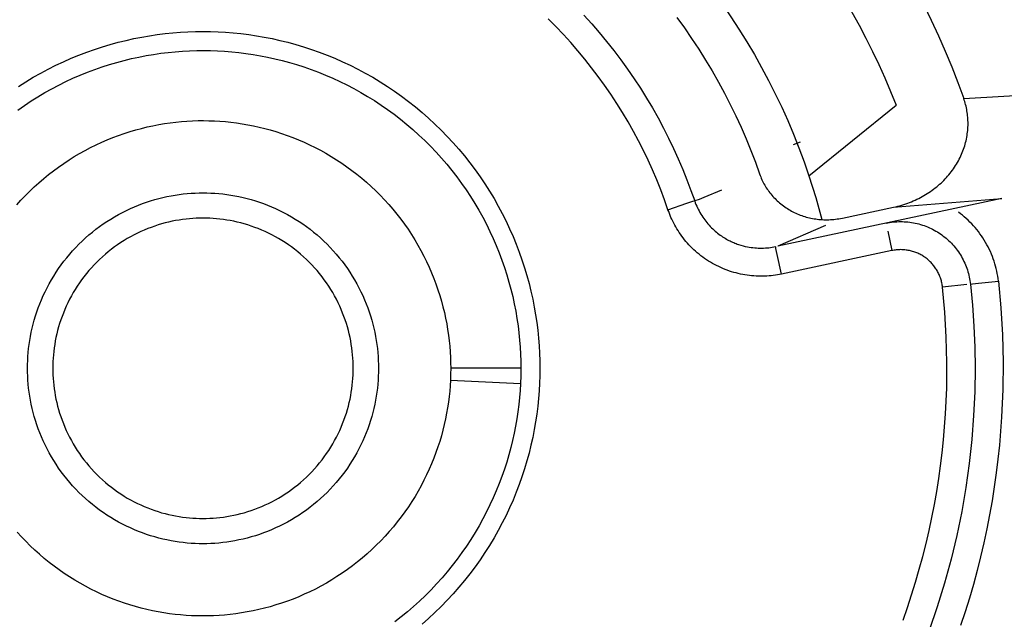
# Model space of a CAD drawing. Header units: millimetres. Extents: x -2637 to -1637, y 678 to 1678.
# Tile 265 of 348: x -2050.27 to -2043.26, y 1389.37 to 1393.64. Entities that reach past the tile are written whole.
import ezdxf

# ---------------------------------------------------------------- set-up
doc = ezdxf.new("R2010")
doc.units = ezdxf.units.MM
doc.layers.add('Make2D$B.SHOW mini', color=7, linetype='Continuous', true_color=0x000000)

msp = doc.modelspace()

# ---------------------------------------------------------------- linework, layer by layer
at = {"layer": 'Make2D$B.SHOW mini', "color": 18, "lineweight": -3, "true_color": 0x000000}
for points in [[(-2044.8723, 1394.472), (-2044.8074, 1394.3903), (-2044.7439, 1394.3073), (-2044.682, 1394.2229), (-2044.6216, 1394.1374), (-2044.5628, 1394.0507), (-2044.5056, 1393.9628), (-2044.45, 1393.8738), (-2044.3962, 1393.7838), (-2044.344, 1393.6928), (-2044.2936, 1393.6008), (-2044.245, 1393.5079), (-2044.1981, 1393.4142), (-2044.1531, 1393.3197), (-2044.1098, 1393.2244), (-2044.0685, 1393.1284), (-2044.029, 1393.0318)], [(-2045.4566, 1393.9989), (-2045.3915, 1393.9167), (-2045.3281, 1393.8328), (-2045.2665, 1393.7475), (-2045.2068, 1393.6606), (-2045.149, 1393.5724), (-2045.0932, 1393.4828), (-2045.0393, 1393.3919), (-2044.9875, 1393.2999), (-2044.9378, 1393.2067), (-2044.8902, 1393.1124), (-2044.8447, 1393.0171), (-2044.8014, 1392.9209), (-2044.7604, 1392.8238), (-2044.7216, 1392.726), (-2044.685, 1392.6275), (-2044.6507, 1392.5284)], [(-2043.8332, 1393.7451), (-2043.7795, 1393.6358), (-2043.7283, 1393.5257), (-2043.6795, 1393.4148), (-2043.6333, 1393.3033), (-2043.5895, 1393.1912), (-2043.5482, 1393.0785)], [(-2046.2537, 1393.6712), (-2046.1984, 1393.6102), (-2046.1444, 1393.548), (-2046.0918, 1393.4845), (-2046.0407, 1393.4199), (-2045.991, 1393.3542), (-2045.9428, 1393.2874), (-2045.8962, 1393.2196), (-2045.8511, 1393.1509), (-2045.8076, 1393.0812), (-2045.7657, 1393.0108), (-2045.7255, 1392.9395), (-2045.6869, 1392.8675), (-2045.65, 1392.7948), (-2045.6148, 1392.7216), (-2045.5813, 1392.6477), (-2045.5495, 1392.5734), (-2045.5194, 1392.4986), (-2045.4911, 1392.4235), (-2045.4645, 1392.348)], [(-2045.5914, 1393.6547), (-2045.5379, 1393.5808), (-2045.4861, 1393.5057), (-2045.4359, 1393.4297), (-2045.3875, 1393.3526), (-2045.3408, 1393.2746), (-2045.2958, 1393.1958), (-2045.2527, 1393.1161), (-2045.2114, 1393.0357), (-2045.1719, 1392.9547), (-2045.1343, 1392.873), (-2045.0985, 1392.7907), (-2045.0645, 1392.708), (-2045.0325, 1392.6248), (-2045.0023, 1392.5413)], [(-2045.6547, 1392.2861), (-2045.6799, 1392.3573), (-2045.7067, 1392.4282), (-2045.7351, 1392.4988), (-2045.7651, 1392.569), (-2045.7968, 1392.6386), (-2045.8301, 1392.7078), (-2045.8649, 1392.7764), (-2045.9014, 1392.8443), (-2045.9394, 1392.9115), (-2045.9789, 1392.978), (-2046.02, 1393.0438), (-2046.0626, 1393.1086), (-2046.1066, 1393.1726), (-2046.1521, 1393.2356), (-2046.199, 1393.2976), (-2046.2473, 1393.3586), (-2046.2969, 1393.4185), (-2046.3478, 1393.4773), (-2046.4, 1393.5349), (-2046.4534, 1393.5913), (-2046.508, 1393.6464)], [(-2050.2806, 1393.1648), (-2050.2288, 1393.1977), (-2050.1763, 1393.2292), (-2050.1232, 1393.2593), (-2050.0696, 1393.2879), (-2050.0154, 1393.315), (-2049.9609, 1393.3407), (-2049.9059, 1393.3648), (-2049.8507, 1393.3875), (-2049.7952, 1393.4087), (-2049.7395, 1393.4284), (-2049.6836, 1393.4466), (-2049.6276, 1393.4634), (-2049.5717, 1393.4787), (-2049.5157, 1393.4925), (-2049.4598, 1393.5049), (-2049.404, 1393.5159), (-2049.3483, 1393.5256), (-2049.2929, 1393.5338), (-2049.2378, 1393.5407), (-2049.1829, 1393.5463), (-2049.1284, 1393.5506), (-2049.0743, 1393.5536), (-2049.0205, 1393.5554), (-2048.9673, 1393.556), (-2048.914, 1393.5554), (-2048.8603, 1393.5536), (-2048.8061, 1393.5506), (-2048.7516, 1393.5463), (-2048.6968, 1393.5407), (-2048.6416, 1393.5338), (-2048.5862, 1393.5256), (-2048.5306, 1393.5159), (-2048.4748, 1393.5049), (-2048.4189, 1393.4925), (-2048.3629, 1393.4787), (-2048.3069, 1393.4634), (-2048.2509, 1393.4466), (-2048.1951, 1393.4284), (-2048.1394, 1393.4087), (-2048.0838, 1393.3875), (-2048.0286, 1393.3648), (-2047.9736, 1393.3407), (-2047.9191, 1393.315), (-2047.865, 1393.2879), (-2047.8113, 1393.2593), (-2047.7582, 1393.2292), (-2047.7058, 1393.1977), (-2047.654, 1393.1648), (-2047.6029, 1393.1305), (-2047.5526, 1393.0947), (-2047.5031, 1393.0577), (-2047.4545, 1393.0193), (-2047.4069, 1392.9796), (-2047.3603, 1392.9386), (-2047.3147, 1392.8964), (-2047.2702, 1392.8531), (-2047.2269, 1392.8086), (-2047.1847, 1392.763), (-2047.1437, 1392.7164), (-2047.104, 1392.6687), (-2047.0656, 1392.6202), (-2047.0285, 1392.5707), (-2046.9928, 1392.5204), (-2046.9585, 1392.4693), (-2046.9255, 1392.4175), (-2046.894, 1392.365), (-2046.864, 1392.312), (-2046.8354, 1392.2583), (-2046.8083, 1392.2042), (-2046.7826, 1392.1496), (-2046.7584, 1392.0947), (-2046.7358, 1392.0394), (-2046.7146, 1391.9839), (-2046.6949, 1391.9282), (-2046.6767, 1391.8723), (-2046.6599, 1391.8164), (-2046.6446, 1391.7604), (-2046.6308, 1391.7044), (-2046.6183, 1391.6485), (-2046.6073, 1391.5927), (-2046.5977, 1391.5371), (-2046.5895, 1391.4817), (-2046.5826, 1391.4265), (-2046.577, 1391.3717), (-2046.5727, 1391.3171), (-2046.5697, 1391.263), (-2046.5679, 1391.2093), (-2046.5673, 1391.156)], [(-2050.2869, 1392.9963), (-2050.2399, 1393.0291), (-2050.1922, 1393.0607), (-2050.1438, 1393.091), (-2050.0947, 1393.1199), (-2050.0451, 1393.1476), (-2049.995, 1393.1739), (-2049.9444, 1393.1989), (-2049.8934, 1393.2225), (-2049.842, 1393.2448), (-2049.7904, 1393.2657), (-2049.7385, 1393.2852), (-2049.6864, 1393.3034), (-2049.6341, 1393.3202), (-2049.5817, 1393.3356), (-2049.5293, 1393.3497), (-2049.4769, 1393.3625), (-2049.4245, 1393.3739), (-2049.3722, 1393.3841), (-2049.3201, 1393.3929), (-2049.2681, 1393.4005), (-2049.2163, 1393.4068), (-2049.1648, 1393.4119), (-2049.1137, 1393.4158), (-2049.0628, 1393.4185), (-2049.0123, 1393.4201), (-2048.9622, 1393.4206), (-2048.9126, 1393.4199), (-2048.863, 1393.4182), (-2048.813, 1393.4153), (-2048.7626, 1393.4113), (-2048.712, 1393.4061), (-2048.661, 1393.3998), (-2048.6098, 1393.3922), (-2048.5584, 1393.3834), (-2048.5069, 1393.3733), (-2048.4552, 1393.3619), (-2048.4035, 1393.3493), (-2048.3517, 1393.3353), (-2048.3, 1393.32), (-2048.2483, 1393.3034), (-2048.1967, 1393.2854), (-2048.1454, 1393.2661), (-2048.0942, 1393.2455), (-2048.0433, 1393.2235), (-2047.9927, 1393.2001), (-2047.9424, 1393.1754), (-2047.8926, 1393.1493), (-2047.8433, 1393.122), (-2047.7945, 1393.0932), (-2047.7463, 1393.0632), (-2047.6987, 1393.0319), (-2047.6518, 1392.9993), (-2047.6057, 1392.9655), (-2047.5603, 1392.9304), (-2047.5157, 1392.8942), (-2047.4721, 1392.8568), (-2047.4293, 1392.8182), (-2047.3875, 1392.7786), (-2047.3468, 1392.7378), (-2047.307, 1392.6961), (-2047.2684, 1392.6534), (-2047.2309, 1392.6097), (-2047.1945, 1392.5651), (-2047.1594, 1392.5197), (-2047.1254, 1392.4735), (-2047.0927, 1392.4266), (-2047.0613, 1392.3789), (-2047.0311, 1392.3306), (-2047.0023, 1392.2816), (-2046.9748, 1392.2322), (-2046.9486, 1392.1822), (-2046.9237, 1392.1318), (-2046.9002, 1392.081), (-2046.8781, 1392.0298), (-2046.8573, 1391.9784), (-2046.8379, 1391.9267), (-2046.8198, 1391.8749), (-2046.8031, 1391.8229), (-2046.7878, 1391.7708), (-2046.7737, 1391.7187), (-2046.761, 1391.6667), (-2046.7496, 1391.6146), (-2046.7395, 1391.5627), (-2046.7307, 1391.5109), (-2046.7231, 1391.4594), (-2046.7168, 1391.408), (-2046.7116, 1391.3569), (-2046.7077, 1391.3061), (-2046.7049, 1391.2557), (-2046.7033, 1391.2057), (-2046.7027, 1391.156)], [(-2043.5482, 1393.0785), (-2042.7725, 1393.123)], [(-2044.6507, 1392.5284), (-2044.029, 1393.0318)], [(-2044.0474, 1392.304), (-2044.0325, 1392.3073), (-2044.0178, 1392.3109), (-2044.0033, 1392.3147), (-2043.989, 1392.3188), (-2043.9749, 1392.3231), (-2043.961, 1392.3277), (-2043.9472, 1392.3326), (-2043.9337, 1392.3376), (-2043.9203, 1392.3429), (-2043.9071, 1392.3485), (-2043.8941, 1392.3543), (-2043.8813, 1392.3603), (-2043.8686, 1392.3665), (-2043.8561, 1392.373), (-2043.8438, 1392.3796), (-2043.8317, 1392.3865), (-2043.8197, 1392.3936), (-2043.8078, 1392.401), (-2043.7962, 1392.4085), (-2043.7847, 1392.4163), (-2043.7735, 1392.4242), (-2043.7624, 1392.4324), (-2043.7515, 1392.4407), (-2043.7407, 1392.4493), (-2043.7302, 1392.4581), (-2043.7199, 1392.467), (-2043.7098, 1392.4762), (-2043.6999, 1392.4855), (-2043.6903, 1392.495), (-2043.6808, 1392.5048), (-2043.6716, 1392.5147), (-2043.6626, 1392.5247), (-2043.6538, 1392.535), (-2043.6453, 1392.5454), (-2043.637, 1392.556), (-2043.629, 1392.5668), (-2043.6212, 1392.5777), (-2043.6136, 1392.5887), (-2043.6064, 1392.5999), (-2043.5994, 1392.6112), (-2043.5926, 1392.6226), (-2043.5862, 1392.6341), (-2043.58, 1392.6457), (-2043.5741, 1392.6574), (-2043.5685, 1392.6692), (-2043.5631, 1392.6811), (-2043.5581, 1392.693), (-2043.5534, 1392.7049), (-2043.549, 1392.717), (-2043.5448, 1392.729), (-2043.541, 1392.7411), (-2043.5375, 1392.7532), (-2043.5343, 1392.7653), (-2043.5313, 1392.7775), (-2043.5287, 1392.7896), (-2043.5263, 1392.8017), (-2043.5242, 1392.8139), (-2043.5224, 1392.826), (-2043.5209, 1392.838), (-2043.5196, 1392.85), (-2043.5186, 1392.862), (-2043.5179, 1392.874), (-2043.5174, 1392.8858), (-2043.5172, 1392.8976), (-2043.5173, 1392.9094), (-2043.5176, 1392.921), (-2043.5182, 1392.9326), (-2043.519, 1392.9441), (-2043.5201, 1392.9556), (-2043.5214, 1392.967), (-2043.5229, 1392.9783), (-2043.5248, 1392.9896), (-2043.5268, 1393.0009), (-2043.5292, 1393.0121), (-2043.5317, 1393.0232), (-2043.5345, 1393.0344), (-2043.5376, 1393.0454), (-2043.5409, 1393.0565), (-2043.5444, 1393.0675), (-2043.5482, 1393.0785)], [(-2050.2941, 1392.3196), (-2050.2642, 1392.3529), (-2050.2333, 1392.3855), (-2050.2016, 1392.4173), (-2050.1691, 1392.4483), (-2050.1359, 1392.4784), (-2050.1019, 1392.5077), (-2050.0671, 1392.5361), (-2050.0317, 1392.5636), (-2049.9957, 1392.5902), (-2049.959, 1392.6157), (-2049.9218, 1392.6403), (-2049.8841, 1392.6639), (-2049.8459, 1392.6865), (-2049.8072, 1392.7081), (-2049.7682, 1392.7286), (-2049.7288, 1392.748), (-2049.689, 1392.7665), (-2049.649, 1392.7838), (-2049.6087, 1392.8001), (-2049.5683, 1392.8153), (-2049.5277, 1392.8295), (-2049.4869, 1392.8425), (-2049.4461, 1392.8546), (-2049.4053, 1392.8656), (-2049.3644, 1392.8755), (-2049.3236, 1392.8844), (-2049.2828, 1392.8923), (-2049.2422, 1392.8992), (-2049.2017, 1392.9051), (-2049.1614, 1392.9101), (-2049.1212, 1392.9141), (-2049.0813, 1392.9171), (-2049.0417, 1392.9192), (-2049.0024, 1392.9204), (-2048.9633, 1392.9208), (-2048.9247, 1392.9203), (-2048.886, 1392.9189), (-2048.847, 1392.9167), (-2048.8078, 1392.9136), (-2048.7683, 1392.9095), (-2048.7286, 1392.9046), (-2048.6887, 1392.8987), (-2048.6487, 1392.8918), (-2048.6085, 1392.8839), (-2048.5682, 1392.8751), (-2048.5279, 1392.8652), (-2048.4876, 1392.8543), (-2048.4473, 1392.8424), (-2048.407, 1392.8295), (-2048.3668, 1392.8155), (-2048.3267, 1392.8004), (-2048.2869, 1392.7843), (-2048.2472, 1392.7672), (-2048.2078, 1392.749), (-2048.1686, 1392.7297), (-2048.1298, 1392.7094), (-2048.0914, 1392.6881), (-2048.0533, 1392.6657), (-2048.0158, 1392.6423), (-2047.9787, 1392.6179), (-2047.9421, 1392.5925), (-2047.9062, 1392.5662), (-2047.8708, 1392.5388), (-2047.8361, 1392.5106), (-2047.8021, 1392.4814), (-2047.7687, 1392.4514), (-2047.7362, 1392.4205), (-2047.7044, 1392.3887), (-2047.6734, 1392.3562), (-2047.6433, 1392.3229), (-2047.6141, 1392.2889), (-2047.5858, 1392.2542), (-2047.5584, 1392.2188), (-2047.5319, 1392.1828), (-2047.5064, 1392.1462), (-2047.4819, 1392.109), (-2047.4584, 1392.0713), (-2047.4359, 1392.0332), (-2047.4145, 1391.9947), (-2047.3941, 1391.9557), (-2047.3747, 1391.9164), (-2047.3564, 1391.8768), (-2047.3392, 1391.837), (-2047.323, 1391.7969), (-2047.3078, 1391.7566), (-2047.2938, 1391.7162), (-2047.2808, 1391.6757), (-2047.2688, 1391.6352), (-2047.2578, 1391.5946), (-2047.2479, 1391.554), (-2047.2391, 1391.5134), (-2047.2312, 1391.473), (-2047.2243, 1391.4326), (-2047.2184, 1391.3924), (-2047.2134, 1391.3524), (-2047.2094, 1391.3126), (-2047.2064, 1391.273), (-2047.2042, 1391.2337), (-2047.2029, 1391.1947), (-2047.2025, 1391.156)], [(-2044.7134, 1392.7676), (-2044.7622, 1392.7478)], [(-2045.0023, 1392.5413), (-2044.9985, 1392.5306), (-2044.9944, 1392.5202), (-2044.9901, 1392.5099), (-2044.9857, 1392.4997), (-2044.981, 1392.4897), (-2044.9761, 1392.4799), (-2044.9709, 1392.4702), (-2044.9656, 1392.4607), (-2044.9601, 1392.4513), (-2044.9543, 1392.442), (-2044.9483, 1392.4329), (-2044.9421, 1392.424), (-2044.9357, 1392.4151), (-2044.929, 1392.4064), (-2044.9222, 1392.3979), (-2044.9151, 1392.3895), (-2044.9077, 1392.3812), (-2044.9002, 1392.373), (-2044.8924, 1392.365), (-2044.8844, 1392.3571), (-2044.8763, 1392.3493), (-2044.8679, 1392.3418), (-2044.8593, 1392.3344), (-2044.8506, 1392.3271), (-2044.8417, 1392.3201), (-2044.8326, 1392.3133), (-2044.8234, 1392.3066), (-2044.814, 1392.3001), (-2044.8045, 1392.2939), (-2044.7948, 1392.2879), (-2044.785, 1392.2821), (-2044.775, 1392.2765), (-2044.765, 1392.2712), (-2044.7548, 1392.2661), (-2044.7445, 1392.2612), (-2044.7341, 1392.2566), (-2044.7236, 1392.2522), (-2044.713, 1392.2481), (-2044.7023, 1392.2442), (-2044.6915, 1392.2405), (-2044.6806, 1392.2371), (-2044.6697, 1392.2339), (-2044.6586, 1392.231), (-2044.6475, 1392.2283), (-2044.6363, 1392.2258), (-2044.6251, 1392.2236), (-2044.6138, 1392.2216), (-2044.6024, 1392.2198), (-2044.591, 1392.2183), (-2044.5795, 1392.217), (-2044.5679, 1392.2159), (-2044.5563, 1392.2152), (-2044.5447, 1392.2146), (-2044.533, 1392.2143), (-2044.5212, 1392.2143), (-2044.5094, 1392.2146), (-2044.4975, 1392.2151), (-2044.4855, 1392.2158), (-2044.4735, 1392.2169), (-2044.4614, 1392.2182), (-2044.4493, 1392.2198), (-2044.4371, 1392.2217), (-2044.4248, 1392.2239), (-2044.4125, 1392.2264)], [(-2044.6507, 1392.5284), (-2044.602, 1392.3736), (-2044.5795, 1392.2949), (-2044.5582, 1392.2153)], [(-2050.2173, 1391.156), (-2050.217, 1391.1838), (-2050.216, 1391.2117), (-2050.2144, 1391.2399), (-2050.2122, 1391.2683), (-2050.2093, 1391.2969), (-2050.2057, 1391.3256), (-2050.2014, 1391.3545), (-2050.1964, 1391.3835), (-2050.1907, 1391.4125), (-2050.1842, 1391.4416), (-2050.177, 1391.4708), (-2050.169, 1391.5), (-2050.1603, 1391.5291), (-2050.1508, 1391.5582), (-2050.1405, 1391.5872), (-2050.1295, 1391.6161), (-2050.1177, 1391.6449), (-2050.1051, 1391.6735), (-2050.0917, 1391.7019), (-2050.0776, 1391.7301), (-2050.0627, 1391.7581), (-2050.0471, 1391.7857), (-2050.0307, 1391.813), (-2050.0135, 1391.84), (-2049.9956, 1391.8666), (-2049.977, 1391.8928), (-2049.9577, 1391.9186), (-2049.9377, 1391.9439), (-2049.917, 1391.9687), (-2049.8957, 1391.993), (-2049.8737, 1392.0167), (-2049.8511, 1392.0399), (-2049.828, 1392.0625), (-2049.8042, 1392.0844), (-2049.7799, 1392.1058), (-2049.7551, 1392.1265), (-2049.7298, 1392.1465), (-2049.7041, 1392.1658), (-2049.6779, 1392.1844), (-2049.6513, 1392.2023), (-2049.6243, 1392.2194), (-2049.597, 1392.2358), (-2049.5693, 1392.2515), (-2049.5414, 1392.2664), (-2049.5132, 1392.2805), (-2049.4848, 1392.2939), (-2049.4562, 1392.3064), (-2049.4274, 1392.3182), (-2049.3985, 1392.3293), (-2049.3695, 1392.3395), (-2049.3404, 1392.349), (-2049.3112, 1392.3578), (-2049.2821, 1392.3657), (-2049.2529, 1392.3729), (-2049.2238, 1392.3794), (-2049.1947, 1392.3851), (-2049.1657, 1392.3902), (-2049.1369, 1392.3945), (-2049.1082, 1392.398), (-2049.0796, 1392.401), (-2049.0512, 1392.4032), (-2049.023, 1392.4048), (-2048.995, 1392.4057), (-2048.9673, 1392.406), (-2048.9395, 1392.4057), (-2048.9115, 1392.4048), (-2048.8833, 1392.4032), (-2048.8549, 1392.401), (-2048.8264, 1392.398), (-2048.7976, 1392.3945), (-2048.7688, 1392.3902), (-2048.7398, 1392.3851), (-2048.7108, 1392.3794), (-2048.6816, 1392.3729), (-2048.6525, 1392.3657), (-2048.6233, 1392.3578), (-2048.5942, 1392.349), (-2048.5651, 1392.3395), (-2048.5361, 1392.3293), (-2048.5071, 1392.3182), (-2048.4784, 1392.3064), (-2048.4498, 1392.2939), (-2048.4213, 1392.2805), (-2048.3931, 1392.2664), (-2048.3652, 1392.2515), (-2048.3376, 1392.2358), (-2048.3102, 1392.2194), (-2048.2833, 1392.2023), (-2048.2566, 1392.1844), (-2048.2305, 1392.1658), (-2048.2047, 1392.1465), (-2048.1794, 1392.1265), (-2048.1546, 1392.1058), (-2048.1303, 1392.0844), (-2048.1066, 1392.0625), (-2048.0834, 1392.0399), (-2048.0608, 1392.0167), (-2048.0388, 1391.993), (-2048.0175, 1391.9687), (-2047.9968, 1391.9439), (-2047.9768, 1391.9186), (-2047.9575, 1391.8928), (-2047.9389, 1391.8666), (-2047.921, 1391.84), (-2047.9039, 1391.813), (-2047.8875, 1391.7857), (-2047.8718, 1391.7581), (-2047.8569, 1391.7301), (-2047.8428, 1391.7019), (-2047.8294, 1391.6735), (-2047.8168, 1391.6449), (-2047.805, 1391.6161), (-2047.794, 1391.5872), (-2047.7837, 1391.5582), (-2047.7742, 1391.5291), (-2047.7655, 1391.5), (-2047.7575, 1391.4708), (-2047.7503, 1391.4416), (-2047.7439, 1391.4125), (-2047.7381, 1391.3835), (-2047.7331, 1391.3545), (-2047.7288, 1391.3256), (-2047.7252, 1391.2969), (-2047.7223, 1391.2683), (-2047.7201, 1391.2399), (-2047.7185, 1391.2117), (-2047.7176, 1391.1838), (-2047.7173, 1391.156)], [(-2045.273, 1392.4257), (-2045.3996, 1392.3721), (-2045.4157, 1392.3657), (-2045.4319, 1392.3595), (-2045.4645, 1392.348)], [(-2045.6547, 1392.2861), (-2045.5209, 1392.3318), (-2045.4787, 1392.3461), (-2045.4686, 1392.3496), (-2045.4662, 1392.3504), (-2045.4656, 1392.3506), (-2045.4655, 1392.3507), (-2045.4654, 1392.3507), (-2045.4654, 1392.3507), (-2045.4654, 1392.3507)], [(-2045.4645, 1392.348), (-2045.4601, 1392.3358), (-2045.4554, 1392.3238), (-2045.4504, 1392.3119), (-2045.4451, 1392.3002), (-2045.4395, 1392.2887), (-2045.4337, 1392.2773), (-2045.4276, 1392.2662), (-2045.4212, 1392.2552), (-2045.4145, 1392.2444), (-2045.4076, 1392.2338), (-2045.4005, 1392.2235), (-2045.3931, 1392.2133), (-2045.3855, 1392.2034), (-2045.3778, 1392.1938), (-2045.3698, 1392.1844), (-2045.3617, 1392.1752), (-2045.3534, 1392.1663), (-2045.3449, 1392.1577), (-2045.3364, 1392.1494), (-2045.3277, 1392.1414), (-2045.319, 1392.1337), (-2045.3101, 1392.1262), (-2045.3012, 1392.119), (-2045.2923, 1392.1122), (-2045.2834, 1392.1056), (-2045.2744, 1392.0994), (-2045.2655, 1392.0934), (-2045.2566, 1392.0877), (-2045.2477, 1392.0823), (-2045.2388, 1392.0771), (-2045.2299, 1392.0722), (-2045.2211, 1392.0676), (-2045.2124, 1392.0632), (-2045.2036, 1392.059), (-2045.195, 1392.0551), (-2045.1864, 1392.0514), (-2045.1779, 1392.0479), (-2045.1694, 1392.0446), (-2045.1611, 1392.0415), (-2045.1528, 1392.0386), (-2045.1364, 1392.0333), (-2045.1203, 1392.0288), (-2045.1045, 1392.0249), (-2045.0891, 1392.0216)], [(-2043.276, 1392.3657), (-2044.8724, 1392.0264)], [(-2044.0474, 1392.304), (-2043.276, 1392.3657)], [(-2044.8467, 1391.8274), (-2044.861, 1391.8245), (-2044.8754, 1391.8219), (-2044.89, 1391.8196), (-2044.9048, 1391.8176), (-2044.9197, 1391.8159), (-2044.9348, 1391.8145), (-2044.9499, 1391.8134), (-2044.9652, 1391.8126), (-2044.9807, 1391.8122), (-2044.9962, 1391.8121), (-2045.0118, 1391.8124), (-2045.0274, 1391.813), (-2045.0432, 1391.814), (-2045.0589, 1391.8153), (-2045.0748, 1391.817), (-2045.0906, 1391.8191), (-2045.1065, 1391.8215), (-2045.1224, 1391.8243), (-2045.1383, 1391.8275), (-2045.1541, 1391.8311), (-2045.17, 1391.835), (-2045.1857, 1391.8394), (-2045.2014, 1391.8441), (-2045.2171, 1391.8492), (-2045.2326, 1391.8547), (-2045.2481, 1391.8605), (-2045.2634, 1391.8668), (-2045.2786, 1391.8734), (-2045.2936, 1391.8803), (-2045.3085, 1391.8876), (-2045.3232, 1391.8953), (-2045.3378, 1391.9033), (-2045.3521, 1391.9117), (-2045.3663, 1391.9204), (-2045.3802, 1391.9295), (-2045.3939, 1391.9388), (-2045.4073, 1391.9485), (-2045.4205, 1391.9584), (-2045.4335, 1391.9687), (-2045.4461, 1391.9792), (-2045.4585, 1391.99), (-2045.4706, 1392.0011), (-2045.4824, 1392.0124), (-2045.494, 1392.024), (-2045.5051, 1392.0358), (-2045.516, 1392.0478), (-2045.5266, 1392.06), (-2045.5368, 1392.0723), (-2045.5467, 1392.0849), (-2045.5563, 1392.0976), (-2045.5655, 1392.1105), (-2045.5744, 1392.1235), (-2045.583, 1392.1367), (-2045.5912, 1392.1499), (-2045.5991, 1392.1633), (-2045.6066, 1392.1767), (-2045.6138, 1392.1902), (-2045.6207, 1392.2038), (-2045.6272, 1392.2175), (-2045.6334, 1392.2311), (-2045.6392, 1392.2449), (-2045.6447, 1392.2586), (-2045.6499, 1392.2723), (-2045.6547, 1392.2861)], [(-2044.4125, 1392.2264), (-2044.0474, 1392.304)], [(-2043.3013, 1391.7776), (-2043.3034, 1391.7953), (-2043.306, 1391.8129), (-2043.3091, 1391.8306), (-2043.3127, 1391.8483), (-2043.3167, 1391.8659), (-2043.3212, 1391.8835), (-2043.3262, 1391.901), (-2043.3316, 1391.9185), (-2043.3375, 1391.9358), (-2043.3439, 1391.9531), (-2043.3508, 1391.9702), (-2043.3581, 1391.9871), (-2043.3659, 1392.0039), (-2043.3741, 1392.0204), (-2043.3827, 1392.0368), (-2043.3918, 1392.0529), (-2043.4013, 1392.0688), (-2043.4112, 1392.0844), (-2043.4216, 1392.0997), (-2043.4323, 1392.1148), (-2043.4434, 1392.1295), (-2043.4548, 1392.144), (-2043.4666, 1392.158), (-2043.4788, 1392.1718), (-2043.4912, 1392.1851), (-2043.504, 1392.1981), (-2043.5171, 1392.2108), (-2043.5304, 1392.223), (-2043.544, 1392.2348), (-2043.5578, 1392.2463), (-2043.5718, 1392.2573), (-2043.5861, 1392.2679)], [(-2047.8973, 1391.156), (-2047.8975, 1391.1798), (-2047.8983, 1391.2037), (-2047.8997, 1391.2279), (-2047.9016, 1391.2522), (-2047.9041, 1391.2766), (-2047.9072, 1391.3012), (-2047.9108, 1391.3259), (-2047.9151, 1391.3507), (-2047.92, 1391.3756), (-2047.9256, 1391.4005), (-2047.9317, 1391.4255), (-2047.9386, 1391.4504), (-2047.946, 1391.4754), (-2047.9542, 1391.5003), (-2047.9629, 1391.5251), (-2047.9724, 1391.5499), (-2047.9825, 1391.5745), (-2047.9933, 1391.599), (-2048.0047, 1391.6233), (-2048.0168, 1391.6475), (-2048.0296, 1391.6714), (-2048.043, 1391.695), (-2048.057, 1391.7184), (-2048.0717, 1391.7415), (-2048.087, 1391.7643), (-2048.1029, 1391.7867), (-2048.1194, 1391.8088), (-2048.1366, 1391.8304), (-2048.1543, 1391.8517), (-2048.1725, 1391.8725), (-2048.1913, 1391.8928), (-2048.2107, 1391.9126), (-2048.2305, 1391.9319), (-2048.2508, 1391.9508), (-2048.2716, 1391.969), (-2048.2928, 1391.9867), (-2048.3145, 1392.0038), (-2048.3366, 1392.0204), (-2048.359, 1392.0363), (-2048.3818, 1392.0516), (-2048.4048, 1392.0663), (-2048.4282, 1392.0803), (-2048.4519, 1392.0937), (-2048.4758, 1392.1065), (-2048.5, 1392.1186), (-2048.5243, 1392.13), (-2048.5488, 1392.1408), (-2048.5734, 1392.1509), (-2048.5982, 1392.1603), (-2048.623, 1392.1691), (-2048.6479, 1392.1772), (-2048.6728, 1392.1847), (-2048.6978, 1392.1915), (-2048.7228, 1392.1977), (-2048.7477, 1392.2032), (-2048.7726, 1392.2082), (-2048.7974, 1392.2124), (-2048.8221, 1392.2161), (-2048.8467, 1392.2192), (-2048.8711, 1392.2217), (-2048.8954, 1392.2236), (-2048.9196, 1392.2249), (-2048.9435, 1392.2257), (-2048.9673, 1392.226), (-2048.991, 1392.2257), (-2049.015, 1392.2249), (-2049.0391, 1392.2236), (-2049.0634, 1392.2217), (-2049.0879, 1392.2192), (-2049.1125, 1392.2161), (-2049.1372, 1392.2124), (-2049.162, 1392.2082), (-2049.1868, 1392.2032), (-2049.2118, 1392.1977), (-2049.2367, 1392.1915), (-2049.2617, 1392.1847), (-2049.2866, 1392.1772), (-2049.3115, 1392.1691), (-2049.3364, 1392.1603), (-2049.3611, 1392.1509), (-2049.3858, 1392.1408), (-2049.4103, 1392.13), (-2049.4346, 1392.1186), (-2049.4587, 1392.1065), (-2049.4826, 1392.0937), (-2049.5063, 1392.0803), (-2049.5297, 1392.0663), (-2049.5528, 1392.0516), (-2049.5756, 1392.0363), (-2049.598, 1392.0204), (-2049.62, 1392.0038), (-2049.6417, 1391.9867), (-2049.6629, 1391.969), (-2049.6837, 1391.9508), (-2049.704, 1391.9319), (-2049.7239, 1391.9126), (-2049.7432, 1391.8928), (-2049.762, 1391.8725), (-2049.7803, 1391.8517), (-2049.798, 1391.8304), (-2049.8151, 1391.8088), (-2049.8316, 1391.7867), (-2049.8475, 1391.7643), (-2049.8628, 1391.7415), (-2049.8775, 1391.7184), (-2049.8916, 1391.695), (-2049.905, 1391.6714), (-2049.9177, 1391.6475), (-2049.9298, 1391.6233), (-2049.9413, 1391.599), (-2049.952, 1391.5745), (-2049.9621, 1391.5499), (-2049.9716, 1391.5251), (-2049.9804, 1391.5003), (-2049.9885, 1391.4754), (-2049.996, 1391.4504), (-2050.0028, 1391.4255), (-2050.009, 1391.4005), (-2050.0145, 1391.3756), (-2050.0194, 1391.3507), (-2050.0237, 1391.3259), (-2050.0274, 1391.3012), (-2050.0304, 1391.2766), (-2050.0329, 1391.2522), (-2050.0349, 1391.2279), (-2050.0362, 1391.2037), (-2050.037, 1391.1798), (-2050.0373, 1391.156)], [(-2044.101, 1392.1904), (-2044.0886, 1392.1928), (-2044.0759, 1392.195), (-2044.0632, 1392.1969), (-2044.0504, 1392.1984), (-2044.0375, 1392.1997), (-2044.0245, 1392.2005), (-2044.0114, 1392.2011), (-2043.9983, 1392.2013), (-2043.9852, 1392.2011), (-2043.972, 1392.2007), (-2043.9589, 1392.1998), (-2043.9457, 1392.1986), (-2043.9325, 1392.1971), (-2043.9194, 1392.1952), (-2043.9063, 1392.193), (-2043.8933, 1392.1904), (-2043.8804, 1392.1875), (-2043.8675, 1392.1842), (-2043.8548, 1392.1806), (-2043.8421, 1392.1767), (-2043.8296, 1392.1724), (-2043.8172, 1392.1678), (-2043.805, 1392.1629), (-2043.7929, 1392.1577), (-2043.781, 1392.1522), (-2043.7693, 1392.1464), (-2043.7578, 1392.1403), (-2043.7465, 1392.134), (-2043.7354, 1392.1274), (-2043.7246, 1392.1205), (-2043.7139, 1392.1134), (-2043.7035, 1392.106)], [(-2044.5324, 1392.1743), (-2044.8724, 1392.0264)], [(-2044.0889, 1392.1331), (-2044.0595, 1391.9947)], [(-2043.7035, 1392.106), (-2043.6933, 1392.0984), (-2043.6833, 1392.0906), (-2043.6734, 1392.0824), (-2043.6637, 1392.0739), (-2043.6542, 1392.0652), (-2043.6449, 1392.0562), (-2043.6358, 1392.0469), (-2043.6269, 1392.0373), (-2043.6182, 1392.0275), (-2043.6098, 1392.0175), (-2043.6016, 1392.0072), (-2043.5936, 1391.9967), (-2043.586, 1391.9859), (-2043.5786, 1391.9749), (-2043.5715, 1391.9638), (-2043.5647, 1391.9524), (-2043.5583, 1391.9409), (-2043.5521, 1391.9292), (-2043.5462, 1391.9174), (-2043.5407, 1391.9054), (-2043.5354, 1391.8933), (-2043.5305, 1391.8811), (-2043.526, 1391.8688), (-2043.5218, 1391.8564), (-2043.5179, 1391.844), (-2043.5143, 1391.8314), (-2043.5111, 1391.8189), (-2043.5082, 1391.8063), (-2043.5057, 1391.7936), (-2043.5035, 1391.781), (-2043.5016, 1391.7684), (-2043.5001, 1391.7558)], [(-2045.0891, 1392.0216), (-2045.0761, 1392.0192), (-2045.0631, 1392.0172), (-2045.0501, 1392.0155), (-2045.0371, 1392.0141), (-2045.0242, 1392.0131), (-2045.0113, 1392.0125), (-2044.9986, 1392.0121), (-2044.9858, 1392.0121), (-2044.9732, 1392.0125), (-2044.9607, 1392.0131), (-2044.9483, 1392.014), (-2044.936, 1392.0153), (-2044.9238, 1392.0168), (-2044.9118, 1392.0186), (-2044.9, 1392.0207), (-2044.8883, 1392.023)], [(-2044.8467, 1391.8274), (-2044.8761, 1391.9657), (-2044.8853, 1392.0093), (-2044.8876, 1392.0198), (-2044.8881, 1392.0222), (-2044.8882, 1392.0228), (-2044.8882, 1392.023), (-2044.8883, 1392.023), (-2044.8883, 1392.023), (-2044.8883, 1392.023)], [(-2044.0595, 1391.9947), (-2044.8467, 1391.8274)], [(-2043.6988, 1391.7337), (-2043.6998, 1391.7413), (-2043.7009, 1391.7489), (-2043.7022, 1391.7564), (-2043.7037, 1391.764), (-2043.7055, 1391.7716), (-2043.7074, 1391.7792), (-2043.7095, 1391.7867), (-2043.7118, 1391.7942), (-2043.7144, 1391.8017), (-2043.7171, 1391.8091), (-2043.7201, 1391.8164), (-2043.7232, 1391.8237), (-2043.7265, 1391.8309), (-2043.7301, 1391.838), (-2043.7338, 1391.845), (-2043.7377, 1391.852), (-2043.7418, 1391.8588), (-2043.746, 1391.8655), (-2043.7505, 1391.8721), (-2043.7551, 1391.8786), (-2043.7598, 1391.8849), (-2043.7648, 1391.8911), (-2043.7698, 1391.8971), (-2043.7751, 1391.903), (-2043.7804, 1391.9088), (-2043.7859, 1391.9143), (-2043.7915, 1391.9198), (-2043.7972, 1391.925), (-2043.8031, 1391.9301), (-2043.809, 1391.935), (-2043.8151, 1391.9397), (-2043.8212, 1391.9443), (-2043.8274, 1391.9487), (-2043.8338, 1391.9529), (-2043.8403, 1391.9571), (-2043.847, 1391.961), (-2043.8537, 1391.9648), (-2043.8606, 1391.9685), (-2043.8677, 1391.9719), (-2043.8748, 1391.9752), (-2043.882, 1391.9783), (-2043.8894, 1391.9813), (-2043.8968, 1391.984), (-2043.9043, 1391.9866), (-2043.9119, 1391.9889), (-2043.9195, 1391.9911), (-2043.9272, 1391.993), (-2043.935, 1391.9948), (-2043.9428, 1391.9963), (-2043.9506, 1391.9977), (-2043.9585, 1391.9988), (-2043.9664, 1391.9997), (-2043.9742, 1392.0004), (-2043.9821, 1392.0009), (-2043.99, 1392.0012), (-2043.9979, 1392.0013), (-2044.0058, 1392.0012), (-2044.0136, 1392.0008), (-2044.0214, 1392.0003), (-2044.0291, 1391.9996), (-2044.0368, 1391.9986), (-2044.0444, 1391.9975), (-2044.052, 1391.9962), (-2044.0595, 1391.9947)], [(-2043.3013, 1391.7776), (-2043.2836, 1391.5874), (-2043.2723, 1391.3949), (-2043.2674, 1391.2005), (-2043.2693, 1391.0045), (-2043.278, 1390.8072), (-2043.2936, 1390.6089), (-2043.304, 1390.5095), (-2043.3163, 1390.41), (-2043.3303, 1390.3105), (-2043.3462, 1390.211), (-2043.3638, 1390.1115), (-2043.3832, 1390.0121), (-2043.4045, 1389.9128), (-2043.4276, 1389.8137), (-2043.4525, 1389.7149), (-2043.4792, 1389.6163), (-2043.5077, 1389.5181), (-2043.538, 1389.4203), (-2043.5701, 1389.3229)], [(-2043.5001, 1391.7558), (-2043.5001, 1391.7558), (-2043.5001, 1391.7558), (-2043.5, 1391.7558), (-2043.4999, 1391.7558), (-2043.4993, 1391.7559), (-2043.4967, 1391.7562), (-2043.4861, 1391.7573), (-2043.4418, 1391.7622), (-2043.3013, 1391.7776)], [(-2043.9804, 1389.3612), (-2043.9489, 1389.4513), (-2043.919, 1389.5419), (-2043.8909, 1389.6328), (-2043.8643, 1389.7242), (-2043.8395, 1389.8158), (-2043.8164, 1389.9077), (-2043.7949, 1389.9998), (-2043.7751, 1390.0921), (-2043.7571, 1390.1845), (-2043.7407, 1390.277), (-2043.7259, 1390.3696), (-2043.7129, 1390.4621), (-2043.7015, 1390.5546), (-2043.6918, 1390.647), (-2043.6772, 1390.8314), (-2043.6692, 1391.0148), (-2043.6674, 1391.1971), (-2043.6719, 1391.3779), (-2043.6824, 1391.5568), (-2043.6988, 1391.7337)], [(-2043.5267, 1391.753), (-2043.6988, 1391.7337)], [(-2043.5001, 1391.7558), (-2043.4857, 1391.6063), (-2043.4755, 1391.4564), (-2043.4693, 1391.3062), (-2043.4673, 1391.156)], [(-2047.7173, 1391.156), (-2047.7176, 1391.1283), (-2047.7185, 1391.1003), (-2047.7201, 1391.0721), (-2047.7223, 1391.0437), (-2047.7252, 1391.0151), (-2047.7288, 1390.9864), (-2047.7331, 1390.9575), (-2047.7381, 1390.9286), (-2047.7439, 1390.8995), (-2047.7503, 1390.8704), (-2047.7575, 1390.8412), (-2047.7655, 1390.8121), (-2047.7742, 1390.7829), (-2047.7837, 1390.7538), (-2047.794, 1390.7248), (-2047.805, 1390.6959), (-2047.8168, 1390.6671), (-2047.8294, 1390.6385), (-2047.8428, 1390.6101), (-2047.8569, 1390.5819), (-2047.8718, 1390.554), (-2047.8875, 1390.5263), (-2047.9039, 1390.499), (-2047.921, 1390.472), (-2047.9389, 1390.4454), (-2047.9575, 1390.4192), (-2047.9768, 1390.3934), (-2047.9968, 1390.3681), (-2048.0175, 1390.3433), (-2048.0388, 1390.319), (-2048.0608, 1390.2953), (-2048.0834, 1390.2721), (-2048.1066, 1390.2495), (-2048.1303, 1390.2276), (-2048.1546, 1390.2062), (-2048.1794, 1390.1856), (-2048.2047, 1390.1656), (-2048.2305, 1390.1463), (-2048.2566, 1390.1277), (-2048.2833, 1390.1098), (-2048.3102, 1390.0926), (-2048.3376, 1390.0762), (-2048.3652, 1390.0606), (-2048.3931, 1390.0457), (-2048.4213, 1390.0315), (-2048.4498, 1390.0182), (-2048.4784, 1390.0056), (-2048.5071, 1389.9938), (-2048.5361, 1389.9827), (-2048.5651, 1389.9725), (-2048.5942, 1389.963), (-2048.6233, 1389.9543), (-2048.6525, 1389.9463), (-2048.6816, 1389.9391), (-2048.7108, 1389.9326), (-2048.7398, 1389.9269), (-2048.7688, 1389.9219), (-2048.7976, 1389.9176), (-2048.8264, 1389.914), (-2048.8549, 1389.9111), (-2048.8833, 1389.9088), (-2048.9115, 1389.9073), (-2048.9395, 1389.9063), (-2048.9673, 1389.906), (-2048.995, 1389.9063), (-2049.023, 1389.9073), (-2049.0512, 1389.9088), (-2049.0796, 1389.9111), (-2049.1082, 1389.914), (-2049.1369, 1389.9176), (-2049.1657, 1389.9219), (-2049.1947, 1389.9269), (-2049.2238, 1389.9326), (-2049.2529, 1389.9391), (-2049.2821, 1389.9463), (-2049.3112, 1389.9543), (-2049.3404, 1389.963), (-2049.3695, 1389.9725), (-2049.3985, 1389.9827), (-2049.4274, 1389.9938), (-2049.4562, 1390.0056), (-2049.4848, 1390.0182), (-2049.5132, 1390.0315), (-2049.5414, 1390.0457), (-2049.5693, 1390.0606), (-2049.597, 1390.0762), (-2049.6243, 1390.0926), (-2049.6513, 1390.1098), (-2049.6779, 1390.1277), (-2049.7041, 1390.1463), (-2049.7298, 1390.1656), (-2049.7551, 1390.1856), (-2049.7799, 1390.2062), (-2049.8042, 1390.2276), (-2049.828, 1390.2495), (-2049.8511, 1390.2721), (-2049.8737, 1390.2953), (-2049.8957, 1390.319), (-2049.917, 1390.3433), (-2049.9377, 1390.3681), (-2049.9577, 1390.3934), (-2049.977, 1390.4192), (-2049.9956, 1390.4454), (-2050.0135, 1390.472), (-2050.0307, 1390.499), (-2050.0471, 1390.5263), (-2050.0627, 1390.554), (-2050.0776, 1390.5819), (-2050.0917, 1390.6101), (-2050.1051, 1390.6385), (-2050.1177, 1390.6671), (-2050.1295, 1390.6959), (-2050.1405, 1390.7248), (-2050.1508, 1390.7538), (-2050.1603, 1390.7829), (-2050.169, 1390.8121), (-2050.177, 1390.8412), (-2050.1842, 1390.8704), (-2050.1907, 1390.8995), (-2050.1964, 1390.9286), (-2050.2014, 1390.9575), (-2050.2057, 1390.9864), (-2050.2093, 1391.0151), (-2050.2122, 1391.0437), (-2050.2144, 1391.0721), (-2050.216, 1391.1003), (-2050.217, 1391.1283), (-2050.2173, 1391.156)], [(-2050.0373, 1391.156), (-2050.037, 1391.1323), (-2050.0362, 1391.1083), (-2050.0349, 1391.0842), (-2050.0329, 1391.0599), (-2050.0304, 1391.0354), (-2050.0274, 1391.0108), (-2050.0237, 1390.9861), (-2050.0194, 1390.9613), (-2050.0145, 1390.9364), (-2050.009, 1390.9115), (-2050.0028, 1390.8866), (-2049.996, 1390.8616), (-2049.9885, 1390.8366), (-2049.9804, 1390.8117), (-2049.9716, 1390.7869), (-2049.9621, 1390.7622), (-2049.952, 1390.7375), (-2049.9413, 1390.713), (-2049.9298, 1390.6887), (-2049.9177, 1390.6646), (-2049.905, 1390.6407), (-2049.8916, 1390.617), (-2049.8775, 1390.5936), (-2049.8628, 1390.5705), (-2049.8475, 1390.5477), (-2049.8316, 1390.5253), (-2049.8151, 1390.5032), (-2049.798, 1390.4816), (-2049.7803, 1390.4604), (-2049.762, 1390.4396), (-2049.7432, 1390.4192), (-2049.7239, 1390.3994), (-2049.704, 1390.3801), (-2049.6837, 1390.3613), (-2049.6629, 1390.343), (-2049.6417, 1390.3253), (-2049.62, 1390.3082), (-2049.598, 1390.2917), (-2049.5756, 1390.2757), (-2049.5528, 1390.2604), (-2049.5297, 1390.2457), (-2049.5063, 1390.2317), (-2049.4826, 1390.2183), (-2049.4587, 1390.2055), (-2049.4346, 1390.1935), (-2049.4103, 1390.182), (-2049.3858, 1390.1712), (-2049.3611, 1390.1611), (-2049.3364, 1390.1517), (-2049.3115, 1390.1429), (-2049.2866, 1390.1348), (-2049.2617, 1390.1273), (-2049.2367, 1390.1205), (-2049.2118, 1390.1143), (-2049.1868, 1390.1088), (-2049.162, 1390.1039), (-2049.1372, 1390.0996), (-2049.1125, 1390.0959), (-2049.0879, 1390.0928), (-2049.0634, 1390.0903), (-2049.0391, 1390.0884), (-2049.015, 1390.0871), (-2048.991, 1390.0863), (-2048.9673, 1390.086), (-2048.9435, 1390.0863), (-2048.9196, 1390.0871), (-2048.8954, 1390.0884), (-2048.8711, 1390.0903), (-2048.8467, 1390.0928), (-2048.8221, 1390.0959), (-2048.7974, 1390.0996), (-2048.7726, 1390.1039), (-2048.7477, 1390.1088), (-2048.7228, 1390.1143), (-2048.6978, 1390.1205), (-2048.6728, 1390.1273), (-2048.6479, 1390.1348), (-2048.623, 1390.1429), (-2048.5982, 1390.1517), (-2048.5734, 1390.1611), (-2048.5488, 1390.1712), (-2048.5243, 1390.182), (-2048.5, 1390.1935), (-2048.4758, 1390.2055), (-2048.4519, 1390.2183), (-2048.4282, 1390.2317), (-2048.4048, 1390.2457), (-2048.3818, 1390.2604), (-2048.359, 1390.2757), (-2048.3366, 1390.2917), (-2048.3145, 1390.3082), (-2048.2928, 1390.3253), (-2048.2716, 1390.343), (-2048.2508, 1390.3613), (-2048.2305, 1390.3801), (-2048.2107, 1390.3994), (-2048.1913, 1390.4192), (-2048.1725, 1390.4396), (-2048.1543, 1390.4604), (-2048.1366, 1390.4816), (-2048.1194, 1390.5032), (-2048.1029, 1390.5253), (-2048.087, 1390.5477), (-2048.0717, 1390.5705), (-2048.057, 1390.5936), (-2048.043, 1390.617), (-2048.0296, 1390.6407), (-2048.0168, 1390.6646), (-2048.0047, 1390.6887), (-2047.9933, 1390.713), (-2047.9825, 1390.7375), (-2047.9724, 1390.7622), (-2047.9629, 1390.7869), (-2047.9542, 1390.8117), (-2047.946, 1390.8366), (-2047.9386, 1390.8616), (-2047.9317, 1390.8866), (-2047.9256, 1390.9115), (-2047.92, 1390.9364), (-2047.9151, 1390.9613), (-2047.9108, 1390.9861), (-2047.9072, 1391.0108), (-2047.9041, 1391.0354), (-2047.9016, 1391.0599), (-2047.8997, 1391.0842), (-2047.8983, 1391.1083), (-2047.8975, 1391.1323), (-2047.8973, 1391.156)], [(-2046.5673, 1391.156), (-2046.5679, 1391.1027), (-2046.5697, 1391.049), (-2046.5727, 1390.9949), (-2046.577, 1390.9404), (-2046.5826, 1390.8855), (-2046.5895, 1390.8303), (-2046.5977, 1390.7749), (-2046.6073, 1390.7193), (-2046.6183, 1390.6635), (-2046.6308, 1390.6076), (-2046.6446, 1390.5516), (-2046.6599, 1390.4956), (-2046.6767, 1390.4397), (-2046.6949, 1390.3838), (-2046.7146, 1390.3281), (-2046.7358, 1390.2726), (-2046.7584, 1390.2173), (-2046.7826, 1390.1624), (-2046.8083, 1390.1078), (-2046.8354, 1390.0537), (-2046.864, 1390.0001), (-2046.894, 1389.947), (-2046.9255, 1389.8945), (-2046.9585, 1389.8427), (-2046.9928, 1389.7916), (-2047.0285, 1389.7413), (-2047.0656, 1389.6919), (-2047.104, 1389.6433), (-2047.1437, 1389.5957), (-2047.1847, 1389.549), (-2047.2269, 1389.5035), (-2047.2702, 1389.459), (-2047.3147, 1389.4156), (-2047.3603, 1389.3734), (-2047.4069, 1389.3325)], [(-2047.2025, 1391.156), (-2047.203, 1391.1134), (-2047.2045, 1391.0708)], [(-2046.7027, 1391.156), (-2047.2025, 1391.156)], [(-2046.7027, 1391.156), (-2046.7034, 1391.1013), (-2046.7054, 1391.0467)], [(-2043.4673, 1391.156), (-2043.4698, 1390.9881), (-2043.4776, 1390.819), (-2043.4907, 1390.6491), (-2043.5092, 1390.4785), (-2043.5331, 1390.3076), (-2043.5626, 1390.1365), (-2043.5976, 1389.9656), (-2043.6383, 1389.7951), (-2043.6846, 1389.6253), (-2043.7365, 1389.4564), (-2043.7939, 1389.2888)], [(-2047.2045, 1391.0708), (-2047.2068, 1391.0322), (-2047.21, 1390.9933), (-2047.2141, 1390.9541), (-2047.2191, 1390.9148), (-2047.225, 1390.8752), (-2047.2318, 1390.8355), (-2047.2397, 1390.7956), (-2047.2485, 1390.7556), (-2047.2583, 1390.7156), (-2047.2692, 1390.6755), (-2047.281, 1390.6355), (-2047.2939, 1390.5954), (-2047.3078, 1390.5555), (-2047.3228, 1390.5157), (-2047.3388, 1390.476), (-2047.3558, 1390.4365), (-2047.3739, 1390.3972), (-2047.3931, 1390.3583), (-2047.4133, 1390.3196), (-2047.4345, 1390.2813), (-2047.4568, 1390.2434), (-2047.4801, 1390.2059), (-2047.5044, 1390.1689), (-2047.5297, 1390.1324), (-2047.5559, 1390.0965), (-2047.5832, 1390.0612), (-2047.6113, 1390.0265), (-2047.6404, 1389.9925), (-2047.6704, 1389.9591), (-2047.7012, 1389.9266), (-2047.7329, 1389.8948), (-2047.7654, 1389.8638), (-2047.7987, 1389.8336), (-2047.8327, 1389.8043), (-2047.8674, 1389.7759), (-2047.9028, 1389.7484), (-2047.9388, 1389.7219), (-2047.9755, 1389.6963), (-2048.0127, 1389.6717), (-2048.0504, 1389.6481), (-2048.0886, 1389.6255), (-2048.1273, 1389.604), (-2048.1664, 1389.5834), (-2048.2058, 1389.564), (-2048.2455, 1389.5456), (-2048.2855, 1389.5282), (-2048.3258, 1389.5119), (-2048.3663, 1389.4967), (-2048.4069, 1389.4826), (-2048.4476, 1389.4695), (-2048.4884, 1389.4574), (-2048.5293, 1389.4465), (-2048.5701, 1389.4365), (-2048.6109, 1389.4276), (-2048.6517, 1389.4197), (-2048.6923, 1389.4128), (-2048.7328, 1389.4069), (-2048.7732, 1389.4019), (-2048.8133, 1389.398), (-2048.8532, 1389.3949), (-2048.8928, 1389.3928), (-2048.9322, 1389.3916), (-2048.9712, 1389.3912), (-2049.0099, 1389.3918), (-2049.0485, 1389.3931), (-2049.0875, 1389.3953), (-2049.1267, 1389.3985), (-2049.1662, 1389.4025), (-2049.2059, 1389.4075), (-2049.2458, 1389.4134), (-2049.2859, 1389.4202), (-2049.326, 1389.4281), (-2049.3663, 1389.4369), (-2049.4066, 1389.4468), (-2049.447, 1389.4577), (-2049.4873, 1389.4696), (-2049.5275, 1389.4825), (-2049.5677, 1389.4965), (-2049.6078, 1389.5116), (-2049.6477, 1389.5277), (-2049.6873, 1389.5448), (-2049.7268, 1389.563), (-2049.7659, 1389.5823), (-2049.8047, 1389.6026), (-2049.8432, 1389.6239), (-2049.8812, 1389.6463), (-2049.9188, 1389.6697), (-2049.9558, 1389.6941), (-2049.9924, 1389.7195), (-2050.0284, 1389.7459), (-2050.0637, 1389.7732), (-2050.0984, 1389.8014), (-2050.1325, 1389.8306), (-2050.1658, 1389.8607), (-2050.1984, 1389.8916), (-2050.2301, 1389.9233), (-2050.2611, 1389.9558), (-2050.2912, 1389.9891)], [(-2047.2045, 1391.0708), (-2046.7054, 1391.0467)], [(-2046.7054, 1391.0467), (-2046.7083, 1390.9971), (-2046.7124, 1390.9472), (-2046.7176, 1390.897), (-2046.724, 1390.8464), (-2046.7316, 1390.7957), (-2046.7404, 1390.7447), (-2046.7504, 1390.6935), (-2046.7618, 1390.6422), (-2046.7744, 1390.5909), (-2046.7883, 1390.5395), (-2046.8035, 1390.488), (-2046.82, 1390.4367), (-2046.8379, 1390.3854), (-2046.8571, 1390.3343), (-2046.8776, 1390.2834), (-2046.8995, 1390.2327), (-2046.9227, 1390.1824), (-2046.9473, 1390.1323), (-2046.9732, 1390.0827), (-2047.0005, 1390.0336), (-2047.029, 1389.9849), (-2047.0589, 1389.9368), (-2047.0901, 1389.8894), (-2047.1225, 1389.8426), (-2047.1562, 1389.7965), (-2047.1912, 1389.7511), (-2047.2273, 1389.7066), (-2047.2646, 1389.6629), (-2047.3031, 1389.6202), (-2047.3427, 1389.5784), (-2047.3833, 1389.5376), (-2047.425, 1389.4978), (-2047.4677, 1389.4591), (-2047.5114, 1389.4215), (-2047.5559, 1389.3851), (-2047.6013, 1389.3498)]]:
    msp.add_lwpolyline(points, dxfattribs=at)

doc.saveas('drawing.dxf')
